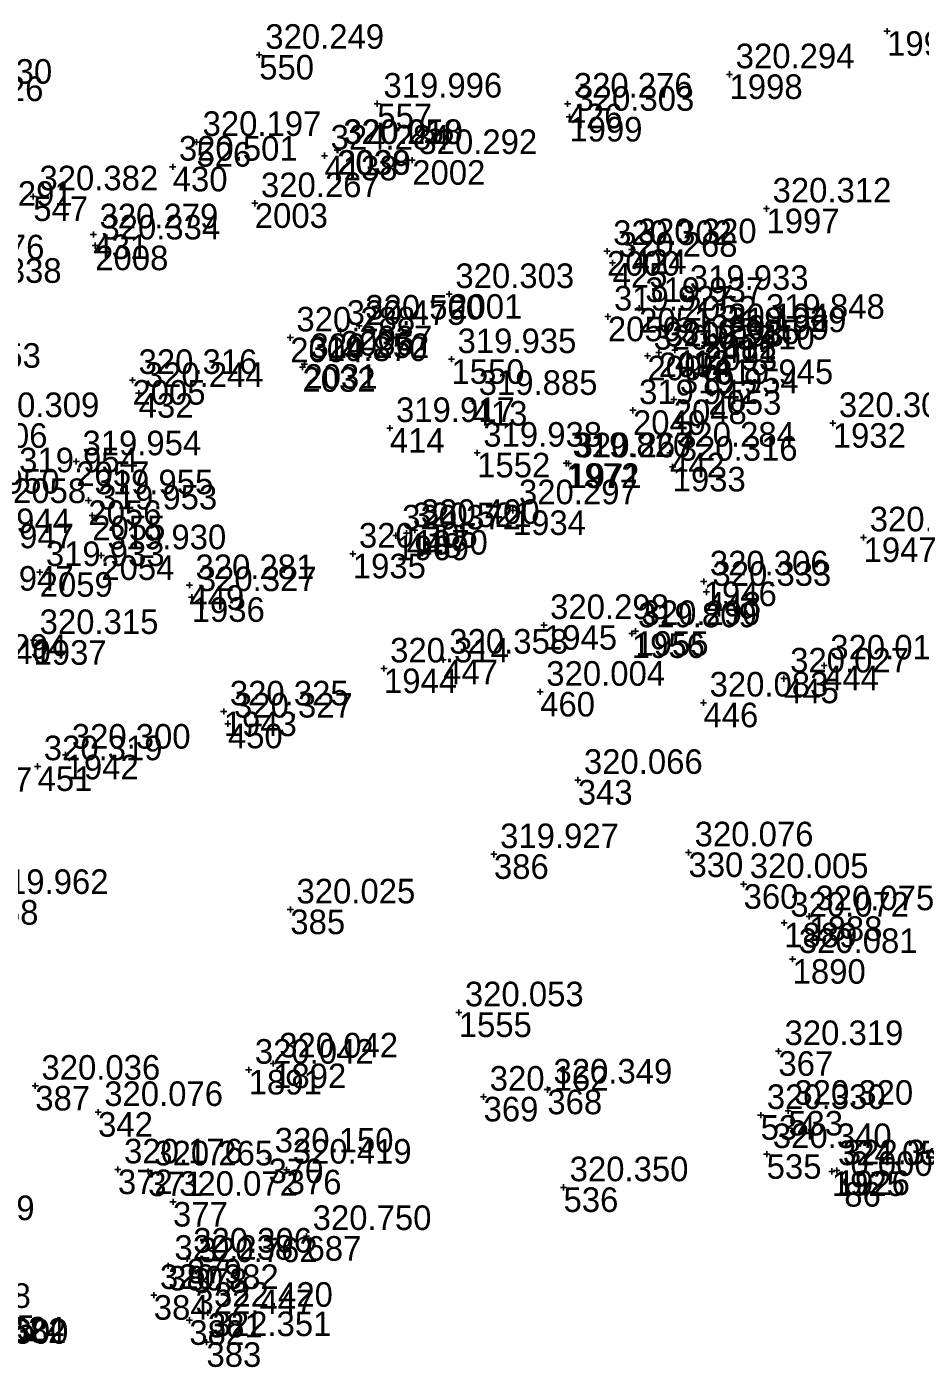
# Model space of a CAD drawing. Extents: x -829398 to -819400, y -1074439 to -1067977.
# Drawn here: x -821619.6 to -821575.9, y -1070319.5 to -1070254.1 of the extents above; entities that cross this region are included whole.
import ezdxf

# ---------------------------------------------------------------- set-up
doc = ezdxf.new("R2010")
doc.units = 0
for name, color, linetype in [('Vrstva 60', 7, 'Continuous'), ('Vrstva 61', 7, 'Continuous'), ('Čísla bodů_doměření_2012', 7, 'Continuous')]:
    doc.layers.add(name, color=color, linetype=linetype)

# ---------------------------------------------------------------- blocks, each defined once
blk = doc.blocks.new('BOD')
at = {"layer": 'Čísla bodů_doměření_2012'}
for p, q in [((-0.15, 0), (0.15, 0)), ((0, -0.15), (0, 0.15))]:
    blk.add_line(p, q, dxfattribs=at)

msp = doc.modelspace()

# ---------------------------------------------------------------- block references
at = {"layer": 'Vrstva 60'}
for p in [(-821577.561, -1070254.276), (-821577.561, -1070254.276), (-821577.561, -1070254.276), (-821577.561, -1070254.276), (-821608.222, -1070255.432), (-821608.222, -1070255.432), (-821608.222, -1070255.432), (-821608.222, -1070255.432), (-821585.253, -1070256.382), (-821585.253, -1070256.382), (-821585.253, -1070256.382), (-821585.253, -1070256.382), (-821602.455, -1070257.814), (-821602.455, -1070257.814), (-821602.455, -1070257.814), (-821602.455, -1070257.814), (-821593.159, -1070257.815), (-821593.159, -1070257.815), (-821593.159, -1070257.815), (-821593.159, -1070257.815), (-821593.075, -1070258.457), (-821593.075, -1070258.457), (-821593.075, -1070258.457), (-821593.075, -1070258.457), (-821611.286, -1070259.686), (-821611.286, -1070259.686), (-821611.286, -1070259.686), (-821611.286, -1070259.686), (-821604.418, -1070260.08), (-821604.418, -1070260.08), (-821604.418, -1070260.08), (-821604.418, -1070260.08), (-821604.381, -1070260.08), (-821604.381, -1070260.08), (-821604.381, -1070260.08), (-821604.381, -1070260.08), (-821605.034, -1070260.353), (-821605.034, -1070260.353), (-821605.034, -1070260.353), (-821600.747, -1070260.57), (-821600.747, -1070260.57), (-821600.747, -1070260.57), (-821600.747, -1070260.57), (-821612.443, -1070260.892), (-821612.443, -1070260.892), (-821612.443, -1070260.892), (-821612.443, -1070260.892), (-821619.253, -1070262.339), (-821619.253, -1070262.339), (-821619.253, -1070262.339), (-821619.253, -1070262.339), (-821608.435, -1070262.675), (-821608.435, -1070262.675), (-821608.435, -1070262.675), (-821608.435, -1070262.675), (-821583.451, -1070262.934), (-821583.451, -1070262.934), (-821583.451, -1070262.934), (-821583.451, -1070262.934), (-821616.318, -1070264.196), (-821616.318, -1070264.196), (-821616.318, -1070264.196), (-821616.318, -1070264.196), (-821616.227, -1070264.74), (-821616.227, -1070264.74), (-821616.227, -1070264.74), (-821616.227, -1070264.74), (-821591.237, -1070265.008), (-821591.237, -1070265.008), (-821591.237, -1070265.008), (-821591.237, -1070265.008), (-821590.034, -1070264.923), (-821590.034, -1070264.923), (-821590.034, -1070264.923), (-821590.034, -1070264.923), (-821590.964, -1070265.585), (-821590.964, -1070265.585), (-821590.964, -1070265.585), (-821590.964, -1070265.585), (-821598.942, -1070267.11), (-821598.942, -1070267.11), (-821598.942, -1070267.11), (-821598.942, -1070267.11), (-821587.495, -1070267.2), (-821587.495, -1070267.2), (-821587.495, -1070267.2), (-821587.495, -1070267.2), (-821589.666, -1070267.789), (-821589.666, -1070267.789), (-821589.666, -1070267.789), (-821589.666, -1070267.789), (-821603.34, -1070268.649), (-821603.34, -1070268.649), (-821603.34, -1070268.649), (-821603.34, -1070268.649), (-821591.195, -1070268.208), (-821591.195, -1070268.208), (-821591.195, -1070268.208), (-821591.195, -1070268.208), (-821583.772, -1070268.61), (-821583.772, -1070268.61), (-821583.772, -1070268.61), (-821583.772, -1070268.61), (-821606.704, -1070269.23), (-821606.704, -1070269.23), (-821606.704, -1070269.23), (-821606.704, -1070269.23), (-821604.249, -1070268.908), (-821604.249, -1070268.908), (-821604.249, -1070268.908), (-821604.249, -1070268.908), (-821586.515, -1070269.069), (-821586.515, -1070269.069), (-821586.515, -1070269.069), (-821586.515, -1070269.069), (-821585.645, -1070269.263), (-821585.645, -1070269.263), (-821585.645, -1070269.263), (-821585.645, -1070269.263), (-821588.706, -1070269.959), (-821588.706, -1070269.959), (-821588.706, -1070269.959), (-821588.706, -1070269.959), (-821587.923, -1070269.848), (-821587.923, -1070269.848), (-821587.923, -1070269.848), (-821587.923, -1070269.848), (-821586.493, -1070269.63), (-821586.493, -1070269.63), (-821586.493, -1070269.63), (-821586.493, -1070269.63), (-821606.014, -1070270.528), (-821606.014, -1070270.528), (-821606.014, -1070270.528), (-821606.014, -1070270.528), (-821598.833, -1070270.287), (-821598.833, -1070270.287), (-821598.833, -1070270.287), (-821598.833, -1070270.287), (-821589.262, -1070270.116), (-821589.262, -1070270.116), (-821589.262, -1070270.116), (-821589.262, -1070270.116), (-821614.411, -1070271.304), (-821614.411, -1070271.304), (-821614.411, -1070271.304), (-821614.411, -1070271.304), (-821606.109, -1070270.676), (-821606.109, -1070270.676), (-821606.109, -1070270.676), (-821606.109, -1070270.676), (-821614.105, -1070271.94), (-821614.105, -1070271.94), (-821614.105, -1070271.94), (-821614.105, -1070271.94), (-821586.292, -1070271.797), (-821586.292, -1070271.797), (-821586.292, -1070271.797), (-821586.292, -1070271.797), (-821597.802, -1070272.327), (-821597.802, -1070272.327), (-821597.802, -1070272.327), (-821597.802, -1070272.327), (-821587.978, -1070272.252), (-821587.978, -1070272.252), (-821587.978, -1070272.252), (-821587.978, -1070272.252), (-821589.97, -1070272.778), (-821589.97, -1070272.778), (-821589.97, -1070272.778), (-821589.97, -1070272.778), (-821601.841, -1070273.65), (-821601.841, -1070273.65), (-821601.841, -1070273.65), (-821601.841, -1070273.65), (-821580.213, -1070273.407), (-821580.213, -1070273.407), (-821580.213, -1070273.407), (-821580.213, -1070273.407), (-821597.578, -1070274.854), (-821597.578, -1070274.854), (-821597.578, -1070274.854), (-821597.578, -1070274.854), (-821588.161, -1070274.852), (-821588.161, -1070274.852), (-821588.161, -1070274.852), (-821588.161, -1070274.852), (-821617.153, -1070275.275), (-821617.153, -1070275.275), (-821617.153, -1070275.275), (-821617.153, -1070275.275), (-821593.227, -1070275.365), (-821593.227, -1070275.365), (-821593.227, -1070275.365), (-821593.227, -1070275.365), (-821593.117, -1070275.376), (-821593.117, -1070275.376), (-821593.117, -1070275.376), (-821593.117, -1070275.376), (-821588.032, -1070275.539), (-821588.032, -1070275.539), (-821588.032, -1070275.539), (-821588.032, -1070275.539), (-821616.563, -1070277.175), (-821616.563, -1070277.175), (-821616.563, -1070277.175), (-821616.563, -1070277.175), (-821595.835, -1070277.665), (-821595.835, -1070277.665), (-821595.835, -1070277.665), (-821595.835, -1070277.665), (-821616.373, -1070277.919), (-821616.373, -1070277.919), (-821616.373, -1070277.919), (-821616.373, -1070277.919), (-821601.542, -1070278.896), (-821601.542, -1070278.896), (-821601.542, -1070278.896), (-821601.542, -1070278.896), (-821601.023, -1070278.78), (-821600.627, -1070278.623), (-821600.627, -1070278.623), (-821600.627, -1070278.623), (-821600.627, -1070278.623), (-821578.708, -1070278.987), (-821578.708, -1070278.987), (-821578.708, -1070278.987), (-821578.708, -1070278.987), (-821603.649, -1070279.781), (-821603.649, -1070279.781), (-821603.649, -1070279.781), (-821603.649, -1070279.781), (-821615.932, -1070279.862), (-821615.932, -1070279.862), (-821615.932, -1070279.862), (-821615.932, -1070279.862), (-821618.94, -1070280.68), (-821618.94, -1070280.68), (-821618.94, -1070280.68), (-821618.94, -1070280.68), (-821611.631, -1070281.318), (-821611.631, -1070281.318), (-821611.631, -1070281.318), (-821611.631, -1070281.318), (-821586.516, -1070281.136), (-821586.516, -1070281.136), (-821586.516, -1070281.136), (-821586.516, -1070281.136), (-821586.386, -1070281.647), (-821586.386, -1070281.647), (-821586.386, -1070281.647), (-821586.386, -1070281.647), (-821611.517, -1070281.905), (-821611.517, -1070281.905), (-821611.517, -1070281.905), (-821611.517, -1070281.905), (-821594.315, -1070283.267), (-821594.315, -1070283.267), (-821594.315, -1070283.267), (-821594.315, -1070283.267), (-821590.025, -1070283.67), (-821590.025, -1070283.67), (-821590.025, -1070283.67), (-821590.025, -1070283.67), (-821589.847, -1070283.56), (-821589.847, -1070283.56), (-821589.847, -1070283.56), (-821589.847, -1070283.56), (-821619.241, -1070284), (-821619.241, -1070284), (-821619.241, -1070284), (-821619.241, -1070284), (-821599.237, -1070284.957), (-821599.237, -1070284.957), (-821599.237, -1070284.957), (-821599.237, -1070284.957), (-821602.127, -1070285.386), (-821602.127, -1070285.386), (-821602.127, -1070285.386), (-821602.127, -1070285.386), (-821580.634, -1070285.242), (-821580.634, -1070285.242), (-821580.634, -1070285.242), (-821580.634, -1070285.242), (-821582.594, -1070285.877), (-821582.594, -1070285.877), (-821582.594, -1070285.877), (-821582.594, -1070285.877), (-821594.501, -1070286.524), (-821594.501, -1070286.524), (-821594.501, -1070286.524), (-821594.501, -1070286.524), (-821609.954, -1070287.484), (-821609.954, -1070287.484), (-821609.954, -1070287.484), (-821609.954, -1070287.484), (-821586.527, -1070287.05), (-821586.527, -1070287.05), (-821586.527, -1070287.05), (-821586.527, -1070287.05), (-821609.75, -1070288.077), (-821609.75, -1070288.077), (-821609.75, -1070288.077), (-821609.75, -1070288.077), (-821617.673, -1070289.593), (-821617.673, -1070289.593), (-821617.673, -1070289.593), (-821617.673, -1070289.593), (-821619.042, -1070290.159), (-821619.042, -1070290.159), (-821619.042, -1070290.159), (-821619.042, -1070290.159), (-821592.664, -1070290.825), (-821592.664, -1070290.825), (-821592.664, -1070290.825), (-821592.664, -1070290.825), (-821596.759, -1070294.451), (-821596.759, -1070294.451), (-821596.759, -1070294.451), (-821596.759, -1070294.451), (-821587.257, -1070294.361), (-821587.257, -1070294.361), (-821587.257, -1070294.361), (-821587.257, -1070294.361), (-821584.566, -1070295.912), (-821584.566, -1070295.912), (-821584.566, -1070295.912), (-821584.566, -1070295.912), (-821606.7, -1070297.149), (-821606.7, -1070297.149), (-821606.7, -1070297.149), (-821606.7, -1070297.149), (-821581.358, -1070297.48), (-821581.358, -1070297.48), (-821581.358, -1070297.48), (-821581.358, -1070297.48), (-821582.586, -1070297.793), (-821582.586, -1070297.793), (-821582.586, -1070297.793), (-821582.586, -1070297.793), (-821582.171, -1070299.57), (-821582.171, -1070299.57), (-821582.171, -1070299.57), (-821582.171, -1070299.57), (-821598.477, -1070302.17), (-821598.477, -1070302.17), (-821598.477, -1070302.17), (-821598.477, -1070302.17), (-821607.541, -1070304.667), (-821607.541, -1070304.667), (-821607.541, -1070304.667), (-821607.541, -1070304.667), (-821582.867, -1070304.064), (-821582.867, -1070304.064), (-821582.867, -1070304.064), (-821582.867, -1070304.064), (-821608.735, -1070304.974), (-821608.735, -1070304.974), (-821608.735, -1070304.974), (-821608.735, -1070304.974), (-821619.154, -1070305.754), (-821619.154, -1070305.754), (-821619.154, -1070305.754), (-821619.154, -1070305.754), (-821594.15, -1070305.94), (-821594.15, -1070305.94), (-821594.15, -1070305.94), (-821594.15, -1070305.94), (-821597.264, -1070306.289), (-821597.264, -1070306.289), (-821597.264, -1070306.289), (-821597.264, -1070306.289), (-821616.088, -1070307.036), (-821616.088, -1070307.036), (-821616.088, -1070307.036), (-821616.088, -1070307.036), (-821583.733, -1070307.185), (-821583.733, -1070307.185), (-821583.733, -1070307.185), (-821583.733, -1070307.185), (-821582.387, -1070306.978), (-821582.387, -1070306.978), (-821582.387, -1070306.978), (-821582.387, -1070306.978), (-821583.44, -1070309.09), (-821583.44, -1070309.09), (-821583.44, -1070309.09), (-821583.44, -1070309.09), (-821615.12, -1070309.84), (-821615.12, -1070309.84), (-821615.12, -1070309.84), (-821615.12, -1070309.84), (-821607.763, -1070309.306), (-821607.763, -1070309.306), (-821607.763, -1070309.306), (-821607.763, -1070309.306), (-821606.88, -1070309.85), (-821606.88, -1070309.85), (-821606.88, -1070309.85), (-821606.88, -1070309.85), (-821580.02, -1070309.884), (-821580.02, -1070309.884), (-821580.02, -1070309.884), (-821580.02, -1070309.884), (-821613.643, -1070309.937), (-821613.643, -1070309.937), (-821613.643, -1070309.937), (-821613.643, -1070309.937), (-821580.255, -1070309.927), (-821580.255, -1070309.927), (-821580.255, -1070309.927), (-821580.255, -1070309.927), (-821579.65, -1070310.45), (-821579.65, -1070310.45), (-821579.65, -1070310.45), (-821593.36, -1070310.71), (-821593.36, -1070310.71), (-821593.36, -1070310.71), (-821593.36, -1070310.71), (-821612.43, -1070311.42), (-821612.43, -1070311.42), (-821612.43, -1070311.42), (-821612.43, -1070311.42), (-821605.91, -1070313.09), (-821605.91, -1070313.09), (-821605.91, -1070313.09), (-821605.91, -1070313.09), (-821611.742, -1070314.193), (-821611.742, -1070314.193), (-821611.742, -1070314.193), (-821611.742, -1070314.193), (-821612.661, -1070314.543), (-821612.661, -1070314.543), (-821612.661, -1070314.543), (-821612.661, -1070314.543), (-821611.47, -1070314.66), (-821611.47, -1070314.66), (-821611.47, -1070314.66), (-821611.47, -1070314.66), (-821613.37, -1070315.97), (-821613.37, -1070315.97), (-821613.37, -1070315.97), (-821613.37, -1070315.97), (-821610.725, -1070316.837), (-821610.725, -1070316.837), (-821610.725, -1070316.837), (-821610.725, -1070316.837), (-821611.632, -1070317.197), (-821611.632, -1070317.197), (-821611.632, -1070317.197), (-821611.632, -1070317.197), (-821610.796, -1070318.27)]:
    msp.add_blockref('BOD', p, dxfattribs=at)

# ---------------------------------------------------------------- texts
for s, p in [('1995', (-821577.561, -1070255.476)), ('550', (-821608.222, -1070256.632)), ('550', (-821608.222, -1070256.632)), ('1998', (-821585.253, -1070257.582)), ('557', (-821602.455, -1070259.014)), ('557', (-821602.455, -1070259.014)), ('426', (-821593.159, -1070259.015)), ('426', (-821593.159, -1070259.015)), ('1999', (-821593.075, -1070259.657)), ('526', (-821611.286, -1070260.886)), ('526', (-821611.286, -1070260.886)), ('4138', (-821605.034, -1070261.553)), ('2038', (-821604.418, -1070261.28)), ('2039', (-821604.381, -1070261.28)), ('2002', (-821600.747, -1070261.77)), ('430', (-821612.443, -1070262.092)), ('430', (-821612.443, -1070262.092)), ('547', (-821619.253, -1070263.539)), ('547', (-821619.253, -1070263.539)), ('2003', (-821608.435, -1070263.875)), ('1997', (-821583.451, -1070264.134)), ('431', (-821616.318, -1070265.396)), ('431', (-821616.318, -1070265.396)), ('2008', (-821616.227, -1070265.94)), ('2000', (-821591.237, -1070266.208)), ('424', (-821590.034, -1070266.123)), ('424', (-821590.034, -1070266.123)), ('425', (-821590.964, -1070266.785)), ('425', (-821590.964, -1070266.785)), ('2001', (-821598.942, -1070268.31)), ('2052', (-821587.495, -1070268.4)), ('2051', (-821589.666, -1070268.989)), ('2050', (-821591.195, -1070269.408)), ('2036', (-821604.249, -1070270.108)), ('2037', (-821603.34, -1070269.849)), ('2092', (-821586.515, -1070270.269)), ('410', (-821583.772, -1070269.81)), ('410', (-821583.772, -1070269.81)), ('9900-2553', (-821626.558, -1070270.702)), ('2004', (-821606.704, -1070270.43)), ('412', (-821587.923, -1070271.048)), ('412', (-821587.923, -1070271.048)), ('2093', (-821586.493, -1070270.83)), ('411', (-821585.645, -1070270.463)), ('411', (-821585.645, -1070270.463)), ('2031', (-821606.014, -1070271.728)), ('1550', (-821598.833, -1070271.487)), ('2095', (-821589.262, -1070271.316)), ('2094', (-821588.706, -1070271.159)), ('2032', (-821606.109, -1070271.876)), ('2005', (-821614.411, -1070272.504)), ('2053', (-821586.292, -1070272.997)), ('432', (-821614.105, -1070273.14)), ('432', (-821614.105, -1070273.14)), ('413', (-821597.802, -1070273.527)), ('413', (-821597.802, -1070273.527)), ('2048', (-821587.978, -1070273.452)), ('2049', (-821589.97, -1070273.978)), ('2006', (-821622.13, -1070274.611)), ('414', (-821601.841, -1070274.85)), ('414', (-821601.841, -1070274.85)), ('1932', (-821580.213, -1070274.607)), ('1552', (-821597.578, -1070276.054)), ('442', (-821588.161, -1070276.052)), ('442', (-821588.161, -1070276.052)), ('2057', (-821617.153, -1070276.475)), ('1972', (-821593.227, -1070276.565)), ('1971', (-821593.117, -1070276.576)), ('1933', (-821588.032, -1070276.739)), ('2058', (-821620.243, -1070277.306)), ('2056', (-821616.563, -1070278.375)), ('1934', (-821595.835, -1070278.865)), ('2055', (-821616.373, -1070279.119)), ('1969', (-821601.542, -1070280.096)), ('448', (-821601.023, -1070279.98)), ('1970', (-821600.627, -1070279.823)), ('1947', (-821578.708, -1070280.187)), ('2054', (-821615.932, -1070281.062)), ('1935', (-821603.649, -1070280.981)), ('2059', (-821618.94, -1070281.88)), ('449', (-821611.631, -1070282.518)), ('449', (-821611.631, -1070282.518)), ('1946', (-821586.516, -1070282.336)), ('443', (-821586.386, -1070282.847)), ('443', (-821586.386, -1070282.847)), ('1936', (-821611.517, -1070283.105)), ('1945', (-821594.315, -1070284.467)), ('1955', (-821589.847, -1070284.76)), ('1937', (-821619.241, -1070285.2)), ('1956', (-821590.025, -1070284.87)), ('1944', (-821602.127, -1070286.586)), ('447', (-821599.237, -1070286.157)), ('447', (-821599.237, -1070286.157)), ('444', (-821580.634, -1070286.442)), ('444', (-821580.634, -1070286.442)), ('445', (-821582.594, -1070287.077)), ('445', (-821582.594, -1070287.077)), ('460', (-821594.501, -1070287.724)), ('460', (-821594.501, -1070287.724)), ('1943', (-821609.954, -1070288.684)), ('446', (-821586.527, -1070288.25)), ('446', (-821586.527, -1070288.25)), ('450', (-821609.75, -1070289.277)), ('450', (-821609.75, -1070289.277)), ('1942', (-821617.673, -1070290.793)), ('451', (-821619.042, -1070291.359)), ('451', (-821619.042, -1070291.359)), ('343', (-821592.664, -1070292.025)), ('343', (-821592.664, -1070292.025)), ('386', (-821596.759, -1070295.651)), ('386', (-821596.759, -1070295.651)), ('330', (-821587.257, -1070295.561)), ('330', (-821587.257, -1070295.561)), ('360', (-821584.566, -1070297.112)), ('360', (-821584.566, -1070297.112)), ('458', (-821621.679, -1070297.886)), ('458', (-821621.679, -1070297.886)), ('385', (-821606.7, -1070298.349)), ('385', (-821606.7, -1070298.349)), ('1889', (-821582.586, -1070298.993)), ('1888', (-821581.358, -1070298.68)), ('1890', (-821582.171, -1070300.77)), ('1555', (-821598.477, -1070303.37)), ('367', (-821582.867, -1070305.264)), ('367', (-821582.867, -1070305.264)), ('1891', (-821608.735, -1070306.174)), ('1892', (-821607.541, -1070305.867)), ('387', (-821619.154, -1070306.954)), ('387', (-821619.154, -1070306.954)), ('369', (-821597.264, -1070307.489)), ('369', (-821597.264, -1070307.489)), ('368', (-821594.15, -1070307.14)), ('368', (-821594.15, -1070307.14)), ('342', (-821616.088, -1070308.236)), ('342', (-821616.088, -1070308.236)), ('533', (-821582.387, -1070308.178)), ('533', (-821582.387, -1070308.178)), ('534', (-821583.733, -1070308.385)), ('534', (-821583.733, -1070308.385)), ('535', (-821583.44, -1070310.29)), ('535', (-821583.44, -1070310.29)), ('370', (-821607.763, -1070310.506)), ('370', (-821607.763, -1070310.506)), ('372', (-821615.12, -1070311.04)), ('372', (-821615.12, -1070311.04)), ('371', (-821613.643, -1070311.137)), ('371', (-821613.643, -1070311.137)), ('376', (-821606.88, -1070311.05)), ('376', (-821606.88, -1070311.05)), ('1925', (-821580.255, -1070311.127)), ('1926', (-821580.02, -1070311.084)), ('536', (-821593.36, -1070311.91)), ('86', (-821579.65, -1070311.65)), ('377', (-821612.43, -1070312.62)), ('377', (-821612.43, -1070312.62)), ('687', (-821605.91, -1070314.29)), ('687', (-821605.91, -1070314.29)), ('379', (-821611.742, -1070315.393)), ('379', (-821611.742, -1070315.393)), ('380', (-821612.661, -1070315.743)), ('380', (-821612.661, -1070315.743)), ('378', (-821611.47, -1070315.86)), ('378', (-821611.47, -1070315.86)), ('384', (-821613.37, -1070317.17)), ('384', (-821613.37, -1070317.17)), ('381', (-821610.725, -1070318.037)), ('381', (-821610.725, -1070318.037)), ('382', (-821611.632, -1070318.397)), ('382', (-821611.632, -1070318.397)), ('383', (-821610.796, -1070319.47))]:
    msp.add_text(s, height=1.2, dxfattribs=at).set_placement(p)
at = {"layer": 'Vrstva 61'}
for s, p in [('320.249', (-821607.922, -1070255.132)), ('320.294', (-821584.953, -1070256.082)), ('320.430', (-821624.13, -1070256.838)), ('320.426', (-821624.559, -1070257.684)), ('319.996', (-821602.155, -1070257.514)), ('320.276', (-821592.859, -1070257.515)), ('320.303', (-821592.775, -1070258.157)), ('320.197', (-821610.986, -1070259.386)), ('320.258', (-821604.118, -1070259.78)), ('320.010', (-821604.081, -1070259.78)), ('320.501', (-821612.143, -1070260.592)), ('324.284', (-821604.734, -1070260.053)), ('320.292', (-821600.447, -1070260.27)), ('320.382', (-821618.953, -1070262.039)), ('320.267', (-821608.135, -1070262.375)), ('320.291', (-821623.132, -1070262.797)), ('320.312', (-821583.151, -1070262.634)), ('320.279', (-821616.018, -1070263.896)), ('320.334', (-821615.927, -1070264.44)), ('320.302', (-821590.937, -1070264.708)), ('320.320', (-821589.734, -1070264.623)), ('320.276', (-821624.51, -1070265.411)), ('320.268', (-821590.664, -1070265.285)), ('320.338', (-821623.671, -1070266.557)), ('320.303', (-821598.642, -1070266.81)), ('319.933', (-821587.195, -1070266.9)), ('319.937', (-821589.366, -1070267.489)), ('320.500', (-821603.04, -1070268.349)), ('319.927', (-821590.895, -1070267.908)), ('319.848', (-821583.472, -1070268.31)), ('320.288', (-821606.404, -1070268.93)), ('320.475', (-821603.949, -1070268.608)), ('320.104', (-821586.215, -1070268.769)), ('319.929', (-821585.345, -1070268.963)), ('320.033', (-821588.406, -1070269.659)), ('319.985', (-821587.623, -1070269.548)), ('320.109', (-821586.193, -1070269.33)), ('319.870', (-821605.809, -1070270.376)), ('320.252', (-821605.714, -1070270.228)), ('319.935', (-821598.533, -1070269.987)), ('320.037', (-821588.962, -1070269.816)), ('320.316', (-821614.111, -1070271.004)), ('320.244', (-821613.805, -1070271.64)), ('319.945', (-821585.992, -1070271.497)), ('319.885', (-821597.502, -1070272.027)), ('319.954', (-821587.678, -1070271.952)), ('319.942', (-821589.67, -1070272.478)), ('320.309', (-821621.83, -1070273.111)), ('319.917', (-821601.541, -1070273.35)), ('320.306', (-821579.913, -1070273.107)), ('319.954', (-821616.853, -1070274.975)), ('319.938', (-821597.278, -1070274.554)), ('320.284', (-821587.861, -1070274.552)), ('319.820', (-821592.927, -1070275.065)), ('320.267', (-821592.817, -1070275.076)), ('320.316', (-821587.732, -1070275.239)), ('319.954', (-821619.943, -1070275.806)), ('319.950', (-821623.765, -1070276.844)), ('319.955', (-821616.263, -1070276.875)), ('319.953', (-821616.073, -1070277.619)), ('320.297', (-821595.535, -1070277.365)), ('319.944', (-821623.213, -1070278.773)), ('320.372', (-821601.242, -1070278.596)), ('320.521', (-821600.723, -1070278.48)), ('320.400', (-821600.327, -1070278.323)), ('320.326', (-821578.408, -1070278.687)), ('319.947', (-821623.066, -1070279.513)), ('319.930', (-821615.632, -1070279.562)), ('320.305', (-821603.349, -1070279.481)), ('319.933', (-821618.64, -1070280.38)), ('320.306', (-821586.216, -1070280.836)), ('320.281', (-821611.331, -1070281.018)), ('320.333', (-821586.086, -1070281.347)), ('319.947', (-821623.084, -1070281.582)), ('320.327', (-821611.217, -1070281.605)), ('320.298', (-821594.015, -1070282.967)), ('319.809', (-821589.725, -1070283.37)), ('320.290', (-821589.547, -1070283.26)), ('320.315', (-821618.941, -1070283.7)), ('320.358', (-821598.937, -1070284.657)), ('320.340', (-821624.2, -1070285.163)), ('320.294', (-821623.435, -1070284.909)), ('320.314', (-821601.827, -1070285.086)), ('320.012', (-821580.334, -1070284.942)), ('320.027', (-821582.294, -1070285.577)), ('320.004', (-821594.201, -1070286.224)), ('320.083', (-821586.227, -1070286.75)), ('320.325', (-821609.654, -1070287.184)), ('320.327', (-821609.45, -1070287.777)), ('320.300', (-821617.373, -1070289.293)), ('320.319', (-821618.742, -1070289.859)), ('320.066', (-821592.364, -1070290.525)), ('320.327', (-821625.107, -1070291.4)), ('319.927', (-821596.459, -1070294.151)), ('320.076', (-821586.957, -1070294.061)), ('320.005', (-821584.266, -1070295.612)), ('319.962', (-821621.379, -1070296.386)), ('320.025', (-821606.4, -1070296.849)), ('320.075', (-821581.058, -1070297.18)), ('320.072', (-821582.286, -1070297.493)), ('320.081', (-821581.871, -1070299.27)), ('320.053', (-821598.177, -1070301.87)), ('320.319', (-821582.567, -1070303.764)), ('320.042', (-821607.241, -1070304.367)), ('320.042', (-821608.435, -1070304.674)), ('320.036', (-821618.854, -1070305.454)), ('320.349', (-821593.85, -1070305.64)), ('320.162', (-821596.964, -1070305.989)), ('320.076', (-821615.788, -1070306.736)), ('320.330', (-821583.433, -1070306.885)), ('320.320', (-821582.087, -1070306.678)), ('320.150', (-821607.463, -1070309.006)), ('320.340', (-821583.14, -1070308.79)), ('320.176', (-821614.82, -1070309.54)), ('320.265', (-821613.343, -1070309.637)), ('320.419', (-821606.58, -1070309.55)), ('324.056', (-821579.955, -1070309.627)), ('322.348', (-821579.72, -1070309.584)), ('0.000', (-821579.35, -1070310.15)), ('320.350', (-821593.06, -1070310.41)), ('320.072', (-821612.13, -1070311.12)), ('320.139', (-821624.99, -1070312.31)), ('320.750', (-821605.61, -1070312.79)), ('320.238', (-821612.361, -1070314.243)), ('320.306', (-821611.442, -1070313.893)), ('320.762', (-821611.17, -1070314.36)), ('320.382', (-821613.07, -1070315.67)), ('320.138', (-821625.176, -1070316.593)), ('322.420', (-821610.425, -1070316.537)), ('322.447', (-821611.332, -1070316.897)), ('321.905', (-821624.979, -1070318.161)), ('322.351', (-821610.496, -1070317.97)), ('320.524', (-821623.519, -1070318.23)), ('321.682', (-821623.437, -1070318.302)), ('320.300', (-821623.34, -1070318.34))]:
    msp.add_text(s, height=1.2, dxfattribs=at).set_placement(p)

doc.saveas('drawing.dxf')
